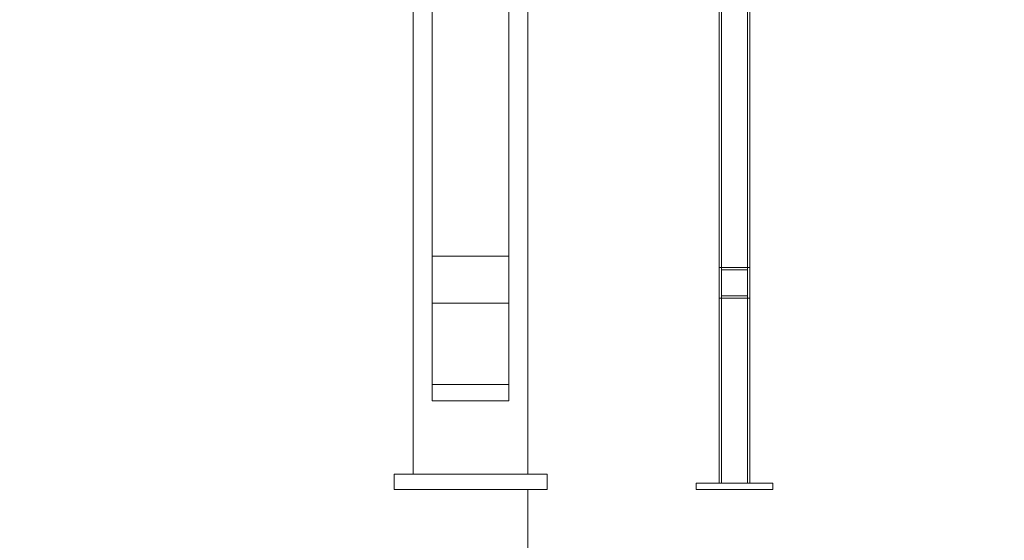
# Model space of a CAD drawing. Header units: millimetres. Extents: x -1970 to 61924, y -58230 to 6847.
# Tile 668 of 925: x 25286 to 26573, y -67 to 614. Entities that reach past the tile are written whole.
import ezdxf

# ---------------------------------------------------------------- set-up
doc = ezdxf.new("R2010")
doc.units = ezdxf.units.MM
for name, color, linetype, lineweight in [('COTAS_O', 1, 'Continuous', 0), ('COTAS_P', 1, 'Continuous', 0), ('lateral_briquetadora', 7, 'Continuous', 0), ('lateral_C05', 7, 'Continuous', 0)]:
    doc.layers.add(name, color=color, linetype=linetype, lineweight=lineweight)
doc.dimstyles.new('R19_100', dxfattribs={"dimtxt": 250, "dimasz": 150, "dimexe": 150, "dimexo": 80, "dimgap": 100, "dimtad": 1, "dimtih": 1, "dimtoh": 1, "dimdsep": 46, "dimcen": 0.09, "dimadec": 0, "dimazin": 0, "dimtfac": 1, "dimtdec": 4, "dimtofl": 0, "dimtmove": 0, "dimatfit": 3, "dimfxl": 1, "dimtolj": 1, "dimtzin": 0, "dimarcsym": 0})

# ---------------------------------------------------------------- blocks, each defined once
blk = doc.blocks.new('DIM_R26_22')
at = {"layer": 'COTAS_O'}
for p, q in [((23750.1, 0), (23750.1, -900)), ((25950.1, 0), (25950.1, -900)), ((23750.1, -900), (23900.1, -855)), ((25950.1, -900), (25800.1, -855)), ((23750.1, -900), (25950.1, -900)), ((23750.1, -900), (23900.1, -945)), ((25950.1, -900), (25800.1, -945))]:
    blk.add_line(p, q, dxfattribs=at)
blk.add_text('2200 O', height=250, dxfattribs=at).set_placement((24850.1, -800))
blk = doc.blocks.new('DIM_R26_28')
at = {"layer": 'COTAS_P'}
for p, q in [((-850, 0), (-850, -2500)), ((61924.1, 0), (61924.1, -2500)), ((-850, -2500), (-700, -2455)), ((61924.1, -2500), (61774.1, -2455)), ((-850, -2500), (61924.1, -2500)), ((-850, -2500), (-700, -2545)), ((61924.1, -2500), (61774.1, -2545))]:
    blk.add_line(p, q, dxfattribs=at)
blk.add_text('62774.13 P', height=250, dxfattribs=at).set_placement((30537.1, -2400))

msp = doc.modelspace()

# ---------------------------------------------------------------- linework, layer by layer
at = {"layer": 'lateral_briquetadora'}
for p, q in [((25950.067, 20), (25950.067, 1060)), ((25800.067, 20), (25800.067, 1050)), ((25825.067, 305.038), (25825.067, 1050)), ((25825.067, 1050), (25825.067, 243.475)), ((25925.067, 305.038), (25925.067, 1050)), ((25925.067, 1050), (25925.067, 243.475)), ((25950.067, 20), (25950.067, 1050)), ((25825.067, 137.184), (25825.067, 958.693)), ((25825.067, 958.693), (25825.067, 115.739)), ((25925.067, 137.184), (25925.067, 958.693)), ((25925.067, 958.693), (25925.067, 115.739)), ((25825.067, 137.184), (25825.067, 305.038)), ((25825.067, 305.038), (25925.067, 305.038)), ((25925.067, 137.184), (25925.067, 305.038)), ((25825.067, 115.739), (25825.067, 243.475)), ((25825.067, 243.475), (25925.067, 243.475)), ((25925.067, 115.739), (25925.067, 243.475)), ((25825.067, 137.184), (25925.067, 137.184)), ((25825.067, 115.739), (25925.067, 115.739)), ((25775.067, 0), (25775.067, 20)), ((25775.067, 20), (25975.067, 20)), ((25800.067, 20), (25950.067, 20)), ((25975.067, 0), (25975.067, 20)), ((25775.067, 0), (25975.067, 0))]:
    msp.add_line(p, q, dxfattribs=at)
at = {"layer": 'lateral_C05'}
for p, q in [((26200.067, 8), (26200.067, 1200)), ((26203.067, 1200), (26203.067, 8)), ((26237.067, 1200), (26237.067, 8)), ((26240.067, 8), (26240.067, 1200)), ((26200.067, 250), (26200.067, 290)), ((26200.067, 290), (26240.067, 290)), ((26203.067, 287), (26203.067, 253)), ((26203.067, 287), (26237.067, 287)), ((26237.067, 287), (26237.067, 253)), ((26240.067, 250), (26240.067, 290)), ((26200.067, 250), (26240.067, 250)), ((26203.067, 253), (26237.067, 253)), ((26170.067, 0), (26170.067, 8)), ((26170.067, 8), (26270.067, 8)), ((26170.067, 0), (26270.067, 0)), ((26178.576, 8), (26178.6, 8)), ((26178.576, 0), (26178.6, 0)), ((26178.6, 8), (26178.64, 8)), ((26178.6, 0), (26178.64, 0)), ((26178.64, 8), (26178.696, 8)), ((26178.64, 0), (26178.696, 0)), ((26178.696, 8), (26178.768, 8)), ((26178.696, 0), (26178.768, 0)), ((26178.768, 8), (26178.856, 8)), ((26178.768, 0), (26178.856, 0)), ((26178.856, 8), (26178.959, 8)), ((26178.856, 0), (26178.959, 0)), ((26178.959, 8), (26179.078, 8)), ((26178.959, 0), (26179.078, 0)), ((26179.078, 8), (26179.211, 8)), ((26179.078, 0), (26179.211, 0)), ((26179.211, 8), (26179.359, 8)), ((26179.211, 0), (26179.359, 0)), ((26179.359, 8), (26179.521, 8)), ((26179.359, 0), (26179.521, 0)), ((26179.521, 8), (26179.697, 8)), ((26179.521, 0), (26179.697, 0)), ((26179.697, 8), (26179.886, 8)), ((26179.697, 0), (26179.886, 0)), ((26179.886, 8), (26180.088, 8)), ((26179.886, 0), (26180.088, 0)), ((26180.088, 8), (26180.303, 8)), ((26180.088, 0), (26180.303, 0)), ((26180.303, 8), (26180.529, 8)), ((26180.303, 0), (26180.529, 0)), ((26180.529, 8), (26180.767, 8)), ((26180.529, 0), (26180.767, 0)), ((26180.767, 8), (26181.015, 8)), ((26180.767, 0), (26181.015, 0)), ((26181.015, 8), (26181.273, 8)), ((26181.015, 0), (26181.273, 0)), ((26181.273, 8), (26181.541, 8)), ((26181.273, 0), (26181.541, 0)), ((26181.541, 8), (26181.817, 8)), ((26181.541, 0), (26181.817, 0)), ((26181.817, 8), (26182.102, 8)), ((26181.817, 0), (26182.102, 0)), ((26182.102, 8), (26182.394, 8)), ((26182.102, 0), (26182.394, 0)), ((26182.394, 8), (26182.693, 8)), ((26182.394, 0), (26182.693, 0)), ((26182.693, 8), (26182.997, 8)), ((26182.693, 0), (26182.997, 0)), ((26182.997, 8), (26183.307, 8)), ((26182.997, 0), (26183.307, 0)), ((26183.307, 8), (26183.621, 8)), ((26183.307, 0), (26183.621, 0)), ((26183.621, 8), (26183.939, 8)), ((26183.621, 0), (26183.939, 0)), ((26183.939, 8), (26184.259, 8)), ((26183.939, 0), (26184.259, 0)), ((26184.259, 8), (26184.582, 8)), ((26184.259, 0), (26184.582, 0)), ((26184.582, 8), (26184.905, 8)), ((26184.582, 0), (26184.905, 0)), ((26184.905, 8), (26185.23, 8)), ((26184.905, 0), (26185.23, 0)), ((26185.23, 8), (26185.553, 8)), ((26185.23, 0), (26185.553, 0)), ((26185.553, 8), (26185.876, 8)), ((26185.553, 0), (26185.876, 0)), ((26185.876, 8), (26186.196, 8)), ((26185.876, 0), (26186.196, 0)), ((26186.196, 8), (26186.514, 8)), ((26186.196, 0), (26186.514, 0)), ((26186.514, 8), (26186.828, 8)), ((26186.514, 0), (26186.828, 0)), ((26186.828, 8), (26187.138, 8)), ((26186.828, 0), (26187.138, 0)), ((26187.138, 8), (26187.442, 8)), ((26187.138, 0), (26187.442, 0)), ((26187.442, 8), (26187.741, 8)), ((26187.442, 0), (26187.741, 0)), ((26187.741, 8), (26188.033, 8)), ((26187.741, 0), (26188.033, 0)), ((26188.033, 8), (26188.317, 8)), ((26188.033, 0), (26188.317, 0)), ((26188.317, 8), (26188.594, 8)), ((26188.317, 0), (26188.594, 0)), ((26188.594, 8), (26188.862, 8)), ((26188.594, 0), (26188.862, 0)), ((26188.862, 8), (26189.12, 8)), ((26188.862, 0), (26189.12, 0)), ((26189.12, 8), (26189.368, 8)), ((26189.12, 0), (26189.368, 0)), ((26189.368, 8), (26189.606, 8)), ((26189.368, 0), (26189.606, 0)), ((26189.606, 8), (26189.832, 8)), ((26189.606, 0), (26189.832, 0)), ((26189.832, 8), (26190.047, 8)), ((26189.832, 0), (26190.047, 0)), ((26190.047, 8), (26190.249, 8)), ((26190.047, 0), (26190.249, 0)), ((26190.249, 8), (26190.438, 8)), ((26190.249, 0), (26190.438, 0)), ((26190.438, 8), (26190.614, 8)), ((26190.438, 0), (26190.614, 0)), ((26190.614, 8), (26190.776, 8)), ((26190.614, 0), (26190.776, 0)), ((26190.776, 8), (26190.924, 8)), ((26190.776, 0), (26190.924, 0)), ((26190.924, 8), (26191.057, 8)), ((26190.924, 0), (26191.057, 0)), ((26191.057, 8), (26191.175, 8)), ((26191.057, 0), (26191.175, 0)), ((26191.279, 8), (26191.175, 8)), ((26191.279, 0), (26191.175, 0)), ((26191.366, 8), (26191.279, 8)), ((26191.366, 0), (26191.279, 0)), ((26191.439, 8), (26191.366, 8)), ((26191.439, 0), (26191.366, 0)), ((26191.495, 8), (26191.439, 8)), ((26191.495, 0), (26191.439, 0)), ((26191.535, 8), (26191.495, 8)), ((26191.535, 0), (26191.495, 0)), ((26191.559, 8), (26191.535, 8)), ((26191.559, 0), (26191.535, 0)), ((26200.067, 8), (26240.067, 8)), ((26237.067, 8), (26203.067, 8)), ((26248.576, 8), (26248.6, 8)), ((26248.576, 0), (26248.6, 0)), ((26248.6, 8), (26248.64, 8)), ((26248.6, 0), (26248.64, 0)), ((26248.64, 8), (26248.696, 8)), ((26248.64, 0), (26248.696, 0)), ((26248.696, 8), (26248.768, 8)), ((26248.696, 0), (26248.768, 0)), ((26248.768, 8), (26248.856, 8)), ((26248.768, 0), (26248.856, 0)), ((26248.856, 8), (26248.959, 8)), ((26248.856, 0), (26248.959, 0)), ((26248.959, 8), (26249.078, 8)), ((26248.959, 0), (26249.078, 0)), ((26249.078, 8), (26249.211, 8)), ((26249.078, 0), (26249.211, 0)), ((26249.211, 8), (26249.359, 8)), ((26249.211, 0), (26249.359, 0)), ((26249.359, 8), (26249.521, 8)), ((26249.359, 0), (26249.521, 0)), ((26249.521, 8), (26249.697, 8)), ((26249.521, 0), (26249.697, 0)), ((26249.697, 8), (26249.886, 8)), ((26249.697, 0), (26249.886, 0)), ((26249.886, 8), (26250.088, 8)), ((26249.886, 0), (26250.088, 0)), ((26250.088, 8), (26250.303, 8)), ((26250.088, 0), (26250.303, 0)), ((26250.303, 8), (26250.529, 8)), ((26250.303, 0), (26250.529, 0)), ((26250.529, 8), (26250.767, 8)), ((26250.529, 0), (26250.767, 0)), ((26250.767, 8), (26251.015, 8)), ((26250.767, 0), (26251.015, 0)), ((26251.015, 8), (26251.273, 8)), ((26251.015, 0), (26251.273, 0)), ((26251.273, 8), (26251.541, 8)), ((26251.273, 0), (26251.541, 0)), ((26251.541, 8), (26251.817, 8)), ((26251.541, 0), (26251.817, 0)), ((26251.817, 8), (26252.102, 8)), ((26251.817, 0), (26252.102, 0)), ((26252.102, 8), (26252.394, 8)), ((26252.102, 0), (26252.394, 0)), ((26252.394, 8), (26252.693, 8)), ((26252.394, 0), (26252.693, 0)), ((26252.693, 8), (26252.997, 8)), ((26252.693, 0), (26252.997, 0)), ((26252.997, 8), (26253.307, 8)), ((26252.997, 0), (26253.307, 0)), ((26253.307, 8), (26253.621, 8)), ((26253.307, 0), (26253.621, 0)), ((26253.621, 8), (26253.939, 8)), ((26253.621, 0), (26253.939, 0)), ((26253.939, 8), (26254.259, 8)), ((26253.939, 0), (26254.259, 0)), ((26254.259, 8), (26254.582, 8)), ((26254.259, 0), (26254.582, 0)), ((26254.582, 8), (26254.905, 8)), ((26254.582, 0), (26254.905, 0)), ((26254.905, 8), (26255.23, 8)), ((26254.905, 0), (26255.23, 0)), ((26255.23, 8), (26255.553, 8)), ((26255.23, 0), (26255.553, 0)), ((26255.553, 8), (26255.876, 8)), ((26255.553, 0), (26255.876, 0)), ((26255.876, 8), (26256.196, 8)), ((26255.876, 0), (26256.196, 0)), ((26256.196, 8), (26256.514, 8)), ((26256.196, 0), (26256.514, 0)), ((26256.514, 8), (26256.828, 8)), ((26256.514, 0), (26256.828, 0)), ((26256.828, 8), (26257.138, 8)), ((26256.828, 0), (26257.138, 0)), ((26257.138, 8), (26257.442, 8)), ((26257.138, 0), (26257.442, 0)), ((26257.442, 8), (26257.741, 8)), ((26257.442, 0), (26257.741, 0)), ((26257.741, 8), (26258.033, 8)), ((26257.741, 0), (26258.033, 0)), ((26258.033, 8), (26258.317, 8)), ((26258.033, 0), (26258.317, 0)), ((26258.317, 8), (26258.594, 8)), ((26258.317, 0), (26258.594, 0)), ((26258.594, 8), (26258.862, 8)), ((26258.594, 0), (26258.862, 0)), ((26258.862, 8), (26259.12, 8)), ((26258.862, 0), (26259.12, 0)), ((26259.12, 8), (26259.368, 8)), ((26259.12, 0), (26259.368, 0)), ((26259.368, 8), (26259.606, 8)), ((26259.368, 0), (26259.606, 0)), ((26259.606, 8), (26259.832, 8)), ((26259.606, 0), (26259.832, 0)), ((26259.832, 8), (26260.047, 8)), ((26259.832, 0), (26260.047, 0)), ((26260.047, 8), (26260.249, 8)), ((26260.047, 0), (26260.249, 0)), ((26260.249, 8), (26260.438, 8)), ((26260.249, 0), (26260.438, 0)), ((26260.438, 8), (26260.614, 8)), ((26260.438, 0), (26260.614, 0)), ((26260.614, 8), (26260.776, 8)), ((26260.614, 0), (26260.776, 0)), ((26260.776, 8), (26260.924, 8)), ((26260.776, 0), (26260.924, 0)), ((26260.924, 8), (26261.057, 8)), ((26260.924, 0), (26261.057, 0)), ((26261.057, 8), (26261.175, 8)), ((26261.057, 0), (26261.175, 0)), ((26261.279, 8), (26261.175, 8)), ((26261.279, 0), (26261.175, 0)), ((26261.366, 8), (26261.279, 8)), ((26261.366, 0), (26261.279, 0)), ((26261.439, 8), (26261.366, 8)), ((26261.439, 0), (26261.366, 0)), ((26261.495, 8), (26261.439, 8)), ((26261.495, 0), (26261.439, 0)), ((26261.535, 8), (26261.495, 8)), ((26261.535, 0), (26261.495, 0)), ((26261.559, 8), (26261.535, 8)), ((26261.559, 0), (26261.535, 0)), ((26270.067, 0), (26270.067, 8))]:
    msp.add_line(p, q, dxfattribs=at)

# ---------------------------------------------------------------- dimensions: what is measured, and where the dimension line sits
at = {"layer": 'COTAS_O'}
dim = msp.add_aligned_dim(p1=(23750.067, 0), p2=(25950.067, 0), distance=-900, text='<> O', dimstyle='R19_100', dxfattribs=at)
dim.commit()
dim.dimension.update_dxf_attribs({"geometry": 'DIM_R26_22', "text_midpoint": (24850.067, -900)})
at = {"layer": 'COTAS_P'}
dim = msp.add_aligned_dim(p1=(-850, 0), p2=(61924.134, 0), distance=-2500, text='<> P', dimstyle='R19_100', dxfattribs=at)
dim.commit()
dim.dimension.update_dxf_attribs({"geometry": 'DIM_R26_28', "text_midpoint": (30537.067, -2500)})

doc.saveas('drawing.dxf')
